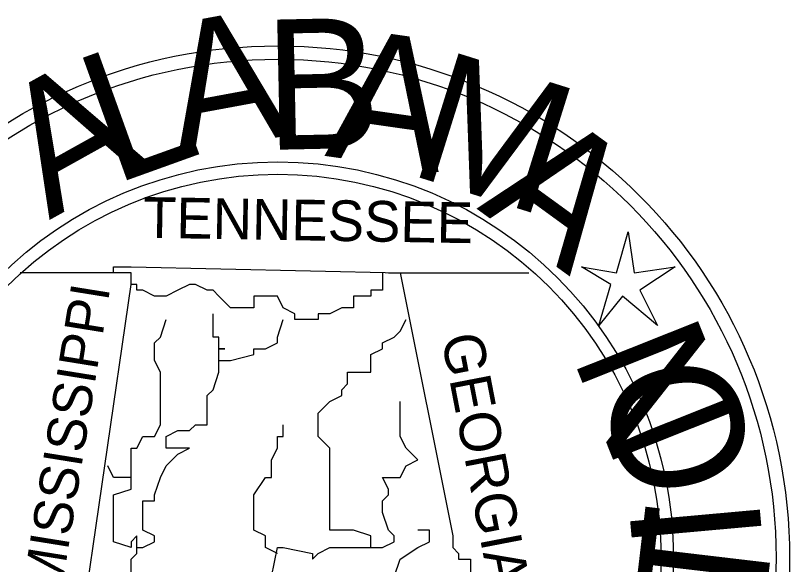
# Model space of a CAD drawing. Extents: x -12822 to 16384, y -6351 to 1913.
# Drawn here: x 65.86 to 100.64, y -3300.17 to -3275.5 of the extents above; entities that cross this region are included whole.
import ezdxf

# ---------------------------------------------------------------- set-up
doc = ezdxf.new("R2010")
doc.units = 0
doc.layers.add('great seal', color=7, linetype='Continuous')

msp = doc.modelspace()

# ---------------------------------------------------------------- linework, layer by layer
at = {"layer": 'great seal'}
for p, q in [((71.058, -3287.057), (66.066, -3287.057)), ((71.058, -3287.057), (66.066, -3287.057)), ((71.058, -3287.057), (66.066, -3287.057)), ((82.62, -3287.057), (88.926, -3287.057)), ((82.62, -3287.057), (88.926, -3287.057)), ((82.62, -3287.057), (88.926, -3287.057)), ((77.627, -3299.67), (77.627, -3299.67)), ((77.627, -3299.67), (77.627, -3299.67)), ((77.627, -3299.67), (77.627, -3299.67)), ((77.627, -3299.67), (77.627, -3299.67)), ((77.627, -3299.67), (77.627, -3299.67)), ((77.627, -3299.67), (77.627, -3299.67))]:
    msp.add_line(p, q, dxfattribs=at)
msp.add_lwpolyline([(93.393, -3285.218), (93.656, -3287.057), (95.495, -3286.795), (93.919, -3287.846), (94.707, -3289.422), (93.13, -3288.108), (92.079, -3289.422), (92.605, -3287.583), (91.291, -3286.795), (92.868, -3287.057)], close=True, dxfattribs=at)
msp.add_lwpolyline([(93.393, -3285.218), (93.656, -3287.057), (95.495, -3286.795), (93.919, -3287.846), (94.707, -3289.422), (93.13, -3288.108), (92.079, -3289.422), (92.605, -3287.583), (91.291, -3286.795), (92.868, -3287.057)], close=True, dxfattribs=at)
msp.add_lwpolyline([(93.393, -3285.218), (93.656, -3287.057), (95.495, -3286.795), (93.919, -3287.846), (94.707, -3289.422), (93.13, -3288.108), (92.079, -3289.422), (92.605, -3287.583), (91.291, -3286.795), (92.868, -3287.057)], close=True, dxfattribs=at)
for points in [[(68.693, -3303.874), (71.058, -3287.583), (71.058, -3287.057), (71.058, -3287.057), (71.058, -3287.057), (70.27, -3287.057), (70.27, -3286.795), (71.058, -3286.795), (83.145, -3287.057), (85.51, -3298.882), (85.51, -3299.407), (85.773, -3299.67), (85.773, -3299.933), (85.773, -3299.933), (86.299, -3299.933), (86.299, -3300.721)], [(68.693, -3303.874), (71.058, -3287.583), (71.058, -3287.057), (71.058, -3287.057), (71.058, -3287.057), (70.27, -3287.057), (70.27, -3286.795), (71.058, -3286.795), (83.145, -3287.057), (85.51, -3298.882), (85.51, -3299.407), (85.773, -3299.67), (85.773, -3299.933), (85.773, -3299.933), (86.299, -3299.933), (86.299, -3300.721)], [(68.693, -3303.874), (71.058, -3287.583), (71.058, -3287.057), (71.058, -3287.057), (71.058, -3287.057), (70.27, -3287.057), (70.27, -3286.795), (71.058, -3286.795), (83.145, -3287.057), (85.51, -3298.882), (85.51, -3299.407), (85.773, -3299.67), (85.773, -3299.933), (85.773, -3299.933), (86.299, -3299.933), (86.299, -3300.721)], [(82.357, -3287.057), (82.357, -3287.057), (82.357, -3287.057), (82.357, -3287.583), (82.357, -3287.846), (82.357, -3287.846), (81.832, -3287.846), (81.832, -3287.846), (81.832, -3288.108), (81.043, -3288.108), (81.043, -3288.634), (80.518, -3288.634), (79.992, -3288.897), (79.729, -3288.897), (79.467, -3288.897), (79.467, -3289.159), (79.204, -3289.159), (79.204, -3289.159), (78.416, -3289.159), (78.416, -3289.159), (78.416, -3288.897), (77.89, -3288.634), (77.627, -3288.108), (77.627, -3288.108), (77.102, -3288.108), (76.576, -3288.108), (76.576, -3288.634), (75.525, -3288.634), (75, -3288.108), (74.737, -3287.846), (74.474, -3287.846), (73.949, -3287.583), (73.686, -3287.583), (73.16, -3287.846), (73.16, -3287.846), (72.635, -3288.108), (72.372, -3288.108), (72.109, -3288.108), (71.584, -3287.846), (71.584, -3287.846), (71.584, -3287.846), (71.321, -3287.846), (71.321, -3287.846), (71.321, -3287.846), (71.321, -3287.583), (71.058, -3287.583), (71.058, -3287.057), (71.058, -3287.057), (71.058, -3287.057)], [(82.357, -3287.057), (82.357, -3287.057), (82.357, -3287.057), (82.357, -3287.583), (82.357, -3287.846), (82.357, -3287.846), (81.832, -3287.846), (81.832, -3287.846), (81.832, -3288.108), (81.043, -3288.108), (81.043, -3288.634), (80.518, -3288.634), (79.992, -3288.897), (79.729, -3288.897), (79.467, -3288.897), (79.467, -3289.159), (79.204, -3289.159), (79.204, -3289.159), (78.416, -3289.159), (78.416, -3289.159), (78.416, -3288.897), (77.89, -3288.634), (77.627, -3288.108), (77.627, -3288.108), (77.102, -3288.108), (76.576, -3288.108), (76.576, -3288.634), (75.525, -3288.634), (75, -3288.108), (74.737, -3287.846), (74.474, -3287.846), (73.949, -3287.583), (73.686, -3287.583), (73.16, -3287.846), (73.16, -3287.846), (72.635, -3288.108), (72.372, -3288.108), (72.109, -3288.108), (71.584, -3287.846), (71.584, -3287.846), (71.584, -3287.846), (71.321, -3287.846), (71.321, -3287.846), (71.321, -3287.846), (71.321, -3287.583), (71.058, -3287.583), (71.058, -3287.057), (71.058, -3287.057), (71.058, -3287.057)], [(82.357, -3287.057), (82.357, -3287.057), (82.357, -3287.057), (82.357, -3287.583), (82.357, -3287.846), (82.357, -3287.846), (81.832, -3287.846), (81.832, -3287.846), (81.832, -3288.108), (81.043, -3288.108), (81.043, -3288.634), (80.518, -3288.634), (79.992, -3288.897), (79.729, -3288.897), (79.467, -3288.897), (79.467, -3289.159), (79.204, -3289.159), (79.204, -3289.159), (78.416, -3289.159), (78.416, -3289.159), (78.416, -3288.897), (77.89, -3288.634), (77.627, -3288.108), (77.627, -3288.108), (77.102, -3288.108), (76.576, -3288.108), (76.576, -3288.634), (75.525, -3288.634), (75, -3288.108), (74.737, -3287.846), (74.474, -3287.846), (73.949, -3287.583), (73.686, -3287.583), (73.16, -3287.846), (73.16, -3287.846), (72.635, -3288.108), (72.372, -3288.108), (72.109, -3288.108), (71.584, -3287.846), (71.584, -3287.846), (71.584, -3287.846), (71.321, -3287.846), (71.321, -3287.846), (71.321, -3287.846), (71.321, -3287.583), (71.058, -3287.583), (71.058, -3287.057), (71.058, -3287.057), (71.058, -3287.057)], [(71.058, -3296.254), (71.058, -3295.729), (71.058, -3295.466), (71.058, -3294.94), (71.321, -3294.94), (71.584, -3294.415), (72.109, -3294.415), (72.372, -3293.889), (72.372, -3292.838), (72.372, -3292.313), (72.372, -3292.05), (72.372, -3291.524), (72.109, -3290.999), (72.109, -3290.473), (72.109, -3290.211), (72.372, -3289.948), (72.635, -3289.159)], [(71.058, -3296.254), (71.058, -3295.729), (71.058, -3295.466), (71.058, -3294.94), (71.321, -3294.94), (71.584, -3294.415), (72.109, -3294.415), (72.372, -3293.889), (72.372, -3292.838), (72.372, -3292.313), (72.372, -3292.05), (72.372, -3291.524), (72.109, -3290.999), (72.109, -3290.473), (72.109, -3290.211), (72.372, -3289.948), (72.635, -3289.159)], [(71.058, -3296.254), (71.058, -3295.729), (71.058, -3295.466), (71.058, -3294.94), (71.321, -3294.94), (71.584, -3294.415), (72.109, -3294.415), (72.372, -3293.889), (72.372, -3292.838), (72.372, -3292.313), (72.372, -3292.05), (72.372, -3291.524), (72.109, -3290.999), (72.109, -3290.473), (72.109, -3290.211), (72.372, -3289.948), (72.635, -3289.159)], [(71.321, -3299.407), (71.321, -3299.407), (71.584, -3299.407), (71.584, -3299.407), (72.109, -3299.145), (72.109, -3298.882), (71.584, -3298.619), (71.584, -3298.619), (71.584, -3297.831), (71.584, -3297.305), (72.109, -3297.305), (72.109, -3297.042), (72.372, -3296.254), (72.635, -3295.729), (73.16, -3295.203), (73.686, -3294.94), (73.16, -3294.94), (72.635, -3294.94), (72.635, -3294.415), (73.16, -3294.152), (73.16, -3294.152), (73.686, -3294.152), (73.949, -3293.889), (73.949, -3293.889), (74.474, -3293.889), (74.474, -3293.364), (74.474, -3292.838), (74.474, -3292.838), (74.474, -3292.575), (74.737, -3292.313), (75, -3291.524), (75, -3291.524), (75, -3290.999), (75.262, -3290.999), (75.525, -3290.999), (75.525, -3290.999), (76.576, -3290.736), (76.576, -3290.473), (77.102, -3290.473), (77.627, -3290.211), (77.627, -3289.948), (77.89, -3289.159)], [(71.321, -3299.407), (71.321, -3299.407), (71.584, -3299.407), (71.584, -3299.407), (72.109, -3299.145), (72.109, -3298.882), (71.584, -3298.619), (71.584, -3298.619), (71.584, -3297.831), (71.584, -3297.305), (72.109, -3297.305), (72.109, -3297.042), (72.372, -3296.254), (72.635, -3295.729), (73.16, -3295.203), (73.686, -3294.94), (73.16, -3294.94), (72.635, -3294.94), (72.635, -3294.415), (73.16, -3294.152), (73.16, -3294.152), (73.686, -3294.152), (73.949, -3293.889), (73.949, -3293.889), (74.474, -3293.889), (74.474, -3293.364), (74.474, -3292.838), (74.474, -3292.838), (74.474, -3292.575), (74.737, -3292.313), (75, -3291.524), (75, -3291.524), (75, -3290.999), (75.262, -3290.999), (75.525, -3290.999), (75.525, -3290.999), (76.576, -3290.736), (76.576, -3290.473), (77.102, -3290.473), (77.627, -3290.211), (77.627, -3289.948), (77.89, -3289.159)], [(71.321, -3299.407), (71.321, -3299.407), (71.584, -3299.407), (71.584, -3299.407), (72.109, -3299.145), (72.109, -3298.882), (71.584, -3298.619), (71.584, -3298.619), (71.584, -3297.831), (71.584, -3297.305), (72.109, -3297.305), (72.109, -3297.042), (72.372, -3296.254), (72.635, -3295.729), (73.16, -3295.203), (73.686, -3294.94), (73.16, -3294.94), (72.635, -3294.94), (72.635, -3294.415), (73.16, -3294.152), (73.16, -3294.152), (73.686, -3294.152), (73.949, -3293.889), (73.949, -3293.889), (74.474, -3293.889), (74.474, -3293.364), (74.474, -3292.838), (74.474, -3292.838), (74.474, -3292.575), (74.737, -3292.313), (75, -3291.524), (75, -3291.524), (75, -3290.999), (75.262, -3290.999), (75.525, -3290.999), (75.525, -3290.999), (76.576, -3290.736), (76.576, -3290.473), (77.102, -3290.473), (77.627, -3290.211), (77.627, -3289.948), (77.89, -3289.159)], [(75, -3290.999), (75, -3290.736), (75, -3290.473), (75.262, -3290.473), (75, -3290.473), (75, -3290.211), (75, -3289.948), (74.737, -3289.948), (74.737, -3289.685), (74.737, -3289.159), (74.737, -3288.897)], [(75, -3290.999), (75, -3290.736), (75, -3290.473), (75.262, -3290.473), (75, -3290.473), (75, -3290.211), (75, -3289.948), (74.737, -3289.948), (74.737, -3289.685), (74.737, -3289.159), (74.737, -3288.897)], [(75, -3290.999), (75, -3290.736), (75, -3290.473), (75.262, -3290.473), (75, -3290.473), (75, -3290.211), (75, -3289.948), (74.737, -3289.948), (74.737, -3289.685), (74.737, -3289.159), (74.737, -3288.897)], [(81.832, -3299.407), (81.832, -3298.882), (81.043, -3298.619), (80.78, -3298.619), (79.992, -3298.619), (79.992, -3297.305), (79.992, -3297.305), (79.992, -3297.042), (79.992, -3296.254), (79.992, -3295.729), (79.992, -3294.94), (79.467, -3294.415), (79.467, -3293.364), (79.992, -3292.838), (80.518, -3292.575), (80.518, -3292.313), (80.78, -3292.05), (80.78, -3291.524), (81.832, -3291.524), (81.832, -3290.999), (81.832, -3290.736), (82.357, -3290.473), (82.357, -3290.211), (82.883, -3289.948), (83.145, -3289.685), (83.408, -3289.159)], [(81.832, -3299.407), (81.832, -3298.882), (81.043, -3298.619), (80.78, -3298.619), (79.992, -3298.619), (79.992, -3297.305), (79.992, -3297.305), (79.992, -3297.042), (79.992, -3296.254), (79.992, -3295.729), (79.992, -3294.94), (79.467, -3294.415), (79.467, -3293.364), (79.992, -3292.838), (80.518, -3292.575), (80.518, -3292.313), (80.78, -3292.05), (80.78, -3291.524), (81.832, -3291.524), (81.832, -3290.999), (81.832, -3290.736), (82.357, -3290.473), (82.357, -3290.211), (82.883, -3289.948), (83.145, -3289.685), (83.408, -3289.159)], [(81.832, -3299.407), (81.832, -3298.882), (81.043, -3298.619), (80.78, -3298.619), (79.992, -3298.619), (79.992, -3297.305), (79.992, -3297.305), (79.992, -3297.042), (79.992, -3296.254), (79.992, -3295.729), (79.992, -3294.94), (79.467, -3294.415), (79.467, -3293.364), (79.992, -3292.838), (80.518, -3292.575), (80.518, -3292.313), (80.78, -3292.05), (80.78, -3291.524), (81.832, -3291.524), (81.832, -3290.999), (81.832, -3290.736), (82.357, -3290.473), (82.357, -3290.211), (82.883, -3289.948), (83.145, -3289.685), (83.408, -3289.159)], [(77.365, -3300.721), (77.627, -3299.407), (77.89, -3299.407), (79.204, -3299.67), (79.204, -3299.933), (79.467, -3299.67), (79.992, -3299.407), (80.78, -3299.407), (81.832, -3299.407), (82.357, -3299.407), (82.883, -3299.145), (82.883, -3298.882), (82.62, -3298.619), (82.62, -3298.619), (82.357, -3297.831), (82.357, -3297.305), (82.62, -3297.042), (82.62, -3296.78), (82.357, -3296.254), (83.145, -3296.254), (83.408, -3295.729), (83.934, -3295.466), (83.408, -3294.94), (83.408, -3294.94), (83.145, -3294.415), (83.145, -3293.889), (83.145, -3292.838)], [(77.365, -3300.721), (77.627, -3299.407), (77.89, -3299.407), (79.204, -3299.67), (79.204, -3299.933), (79.467, -3299.67), (79.992, -3299.407), (80.78, -3299.407), (81.832, -3299.407), (82.357, -3299.407), (82.883, -3299.145), (82.883, -3298.882), (82.62, -3298.619), (82.62, -3298.619), (82.357, -3297.831), (82.357, -3297.305), (82.62, -3297.042), (82.62, -3296.78), (82.357, -3296.254), (83.145, -3296.254), (83.408, -3295.729), (83.934, -3295.466), (83.408, -3294.94), (83.408, -3294.94), (83.145, -3294.415), (83.145, -3293.889), (83.145, -3292.838)], [(77.365, -3300.721), (77.627, -3299.407), (77.89, -3299.407), (79.204, -3299.67), (79.204, -3299.933), (79.467, -3299.67), (79.992, -3299.407), (80.78, -3299.407), (81.832, -3299.407), (82.357, -3299.407), (82.883, -3299.145), (82.883, -3298.882), (82.62, -3298.619), (82.62, -3298.619), (82.357, -3297.831), (82.357, -3297.305), (82.62, -3297.042), (82.62, -3296.78), (82.357, -3296.254), (83.145, -3296.254), (83.408, -3295.729), (83.934, -3295.466), (83.408, -3294.94), (83.408, -3294.94), (83.145, -3294.415), (83.145, -3293.889), (83.145, -3292.838)], [(77.627, -3299.67), (77.102, -3299.407), (77.102, -3299.145), (77.102, -3298.882), (76.576, -3298.619), (76.576, -3297.831), (76.576, -3297.305), (76.576, -3297.042), (76.576, -3297.042), (77.102, -3296.254), (77.365, -3296.254), (77.365, -3295.466), (77.627, -3294.94), (77.627, -3294.94), (77.627, -3294.415), (77.89, -3294.415), (77.89, -3293.889)], [(77.627, -3299.67), (77.102, -3299.407), (77.102, -3299.145), (77.102, -3298.882), (76.576, -3298.619), (76.576, -3297.831), (76.576, -3297.305), (76.576, -3297.042), (76.576, -3297.042), (77.102, -3296.254), (77.365, -3296.254), (77.365, -3295.466), (77.627, -3294.94), (77.627, -3294.94), (77.627, -3294.415), (77.89, -3294.415), (77.89, -3293.889)], [(77.627, -3299.67), (77.102, -3299.407), (77.102, -3299.145), (77.102, -3298.882), (76.576, -3298.619), (76.576, -3297.831), (76.576, -3297.305), (76.576, -3297.042), (76.576, -3297.042), (77.102, -3296.254), (77.365, -3296.254), (77.365, -3295.466), (77.627, -3294.94), (77.627, -3294.94), (77.627, -3294.415), (77.89, -3294.415), (77.89, -3293.889)], [(71.058, -3300.984), (71.058, -3299.933), (71.058, -3299.933), (71.321, -3299.67), (71.321, -3299.407), (71.321, -3298.882), (71.058, -3299.145), (71.058, -3299.407), (70.27, -3299.145), (70.27, -3298.882), (70.27, -3298.619), (70.27, -3298.619), (70.27, -3297.305), (70.27, -3297.305), (70.27, -3297.042), (71.058, -3296.78), (71.058, -3296.254), (70.27, -3296.254), (70.007, -3295.729), (70.007, -3295.729)], [(71.058, -3300.984), (71.058, -3299.933), (71.058, -3299.933), (71.321, -3299.67), (71.321, -3299.407), (71.321, -3298.882), (71.058, -3299.145), (71.058, -3299.407), (70.27, -3299.145), (70.27, -3298.882), (70.27, -3298.619), (70.27, -3298.619), (70.27, -3297.305), (70.27, -3297.305), (70.27, -3297.042), (71.058, -3296.78), (71.058, -3296.254), (70.27, -3296.254), (70.007, -3295.729), (70.007, -3295.729)], [(71.058, -3300.984), (71.058, -3299.933), (71.058, -3299.933), (71.321, -3299.67), (71.321, -3299.407), (71.321, -3298.882), (71.058, -3299.145), (71.058, -3299.407), (70.27, -3299.145), (70.27, -3298.882), (70.27, -3298.619), (70.27, -3298.619), (70.27, -3297.305), (70.27, -3297.305), (70.27, -3297.042), (71.058, -3296.78), (71.058, -3296.254), (70.27, -3296.254), (70.007, -3295.729), (70.007, -3295.729)], [(79.204, -3306.502), (79.204, -3306.502), (79.204, -3305.714), (79.467, -3305.451), (79.467, -3305.188), (79.467, -3304.663), (79.729, -3304.663), (79.992, -3304.137), (80.78, -3303.874), (81.043, -3303.349), (81.832, -3303.349), (81.832, -3302.823), (82.357, -3301.772), (82.357, -3301.247), (82.357, -3301.247), (82.357, -3300.984), (82.62, -3300.984), (82.883, -3300.721), (83.145, -3299.933), (83.934, -3299.407), (84.459, -3299.145), (84.459, -3298.882), (84.459, -3298.619), (83.934, -3298.619)], [(79.204, -3306.502), (79.204, -3306.502), (79.204, -3305.714), (79.467, -3305.451), (79.467, -3305.188), (79.467, -3304.663), (79.729, -3304.663), (79.992, -3304.137), (80.78, -3303.874), (81.043, -3303.349), (81.832, -3303.349), (81.832, -3302.823), (82.357, -3301.772), (82.357, -3301.247), (82.357, -3301.247), (82.357, -3300.984), (82.62, -3300.984), (82.883, -3300.721), (83.145, -3299.933), (83.934, -3299.407), (84.459, -3299.145), (84.459, -3298.882), (84.459, -3298.619), (83.934, -3298.619)], [(79.204, -3306.502), (79.204, -3306.502), (79.204, -3305.714), (79.467, -3305.451), (79.467, -3305.188), (79.467, -3304.663), (79.729, -3304.663), (79.992, -3304.137), (80.78, -3303.874), (81.043, -3303.349), (81.832, -3303.349), (81.832, -3302.823), (82.357, -3301.772), (82.357, -3301.247), (82.357, -3301.247), (82.357, -3300.984), (82.62, -3300.984), (82.883, -3300.721), (83.145, -3299.933), (83.934, -3299.407), (84.459, -3299.145), (84.459, -3298.882), (84.459, -3298.619), (83.934, -3298.619)]]:
    msp.add_lwpolyline(points, dxfattribs=at)
for radius in [22.994, 22.994, 22.994, 22.389, 22.389, 22.389, 17.779, 17.779, 17.779, 17.222, 17.222, 17.222]:
    msp.add_circle((77.645, -3299.854), radius, dxfattribs=at)

# ---------------------------------------------------------------- texts
for s, height, rotation, p in [('A', 5.851, 10.4972, (73.16, -3281.802)), ('A', 5.851, 10.4972, (73.16, -3281.802)), ('A', 5.851, 10.4972, (73.16, -3281.802)), ('B', 5.848, 1.1955, (77.102, -3281.539)), ('B', 5.848, 1.1955, (77.102, -3281.539)), ('B', 5.848, 1.1955, (77.102, -3281.539)), ('A', 5.848, 351.8938, (79.729, -3281.802)), ('A', 5.848, 351.8938, (79.729, -3281.802)), ('A', 5.848, 351.8938, (79.729, -3281.802)), ('L', 5.851, 19.7988, (70.27, -3283.116)), ('L', 5.851, 19.7988, (70.27, -3283.116)), ('L', 5.851, 19.7988, (70.27, -3283.116)), ('M', 5.851, 342.5921, (83.408, -3282.59)), ('A', 5.851, 29.1005, (67.38, -3284.693)), ('A', 5.851, 29.1005, (67.38, -3284.693)), ('A', 5.851, 29.1005, (67.38, -3284.693)), ('A', 5.848, 323.9887, (86.561, -3284.167)), ('A', 5.848, 323.9887, (86.561, -3284.167)), ('A', 5.848, 323.9887, (86.561, -3284.167)), ('TENNESSEE', 1.8304, 359.041, (71.584, -3285.481)), ('TENNESSEE', 1.8304, 359.041, (71.584, -3285.481)), ('TENNESSEE', 1.8304, 359.041, (71.584, -3285.481)), ('MISSISSIPPI', 1.75474, 80.8531, (67.905, -3301.509)), ('MISSISSIPPI', 1.75474, 80.8531, (67.905, -3301.509)), ('MISSISSIPPI', 1.75474, 80.8531, (67.905, -3301.509)), ('N', 5.851, 111.721, (98.386, -3293.889)), ('N', 5.851, 111.721, (98.386, -3293.889)), ('N', 5.851, 111.721, (98.386, -3293.889)), ('GEORGIA', 1.8446, 280.9296, (84.985, -3289.948)), ('GEORGIA', 1.8446, 280.9296, (84.985, -3289.948)), ('GEORGIA', 1.8446, 280.9296, (84.985, -3289.948)), ('O', 5.851, 103.4326, (99.174, -3296.254)), ('O', 5.851, 103.4326, (99.174, -3296.254)), ('O', 5.851, 103.4326, (99.174, -3296.254)), ('T', 5.851, 83.2565, (99.437, -3302.823)), ('T', 5.851, 83.2565, (99.437, -3302.823)), ('T', 5.851, 83.2565, (99.437, -3302.823)), ('I', 5.851, 95.1442, (99.437, -3299.145)), ('I', 5.851, 95.1442, (99.437, -3299.145)), ('I', 5.851, 95.1442, (99.437, -3299.145))]:
    msp.add_text(s, height=height, rotation=rotation, dxfattribs=at).set_placement(p)

doc.saveas('drawing.dxf')
